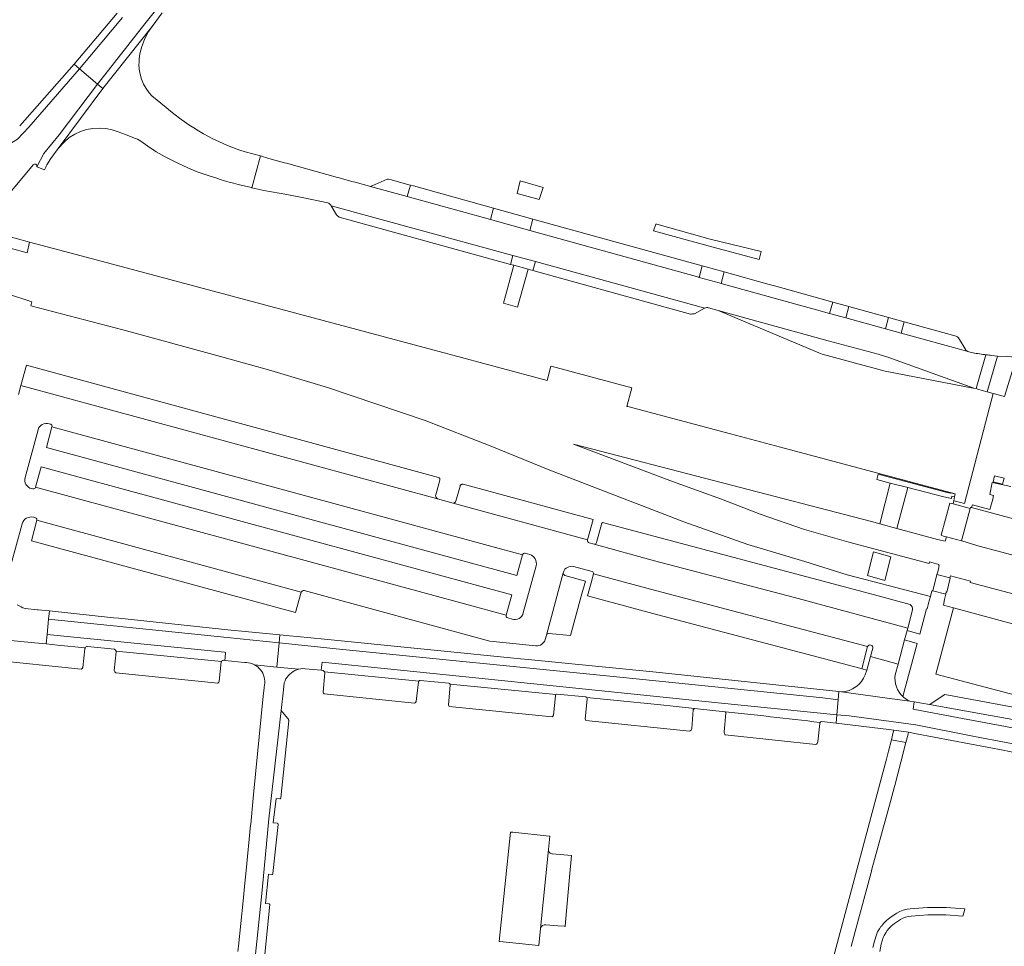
# Model space of a CAD drawing. Header units: metres. Extents: x 166325 to 190320, y 381923 to 404576.
# Tile 984 of 1056: x 182630 to 182841, y 385218 to 385416. Entities that reach past the tile are written whole.
import ezdxf

# ---------------------------------------------------------------- set-up
doc = ezdxf.new("R2010")
doc.units = ezdxf.units.M
for name, color, linetype, lineweight in [('B-WE-VH-VERHARDING_ASFALT-GV', 8, 'Continuous', 18), ('B-WE-VH-VERHARDING_BETONSTRAATSTEEN-GV', 8, 'Continuous', 18), ('B-WE-VH-VERHARDING_GESLOTEN-GV', 8, 'Continuous', 18), ('B-WE-VH-VERHARDING_HALFVERHARDING-GV', 8, 'Continuous', 18), ('B-WE-VH-VERHARDING_STRAATBAKSTEEN-GV', 8, 'Continuous', 18)]:
    doc.layers.add(name, color=color, linetype=linetype, lineweight=lineweight)

msp = doc.modelspace()

# ---------------------------------------------------------------- linework, layer by layer
at = {"layer": 'B-WE-VH-VERHARDING_ASFALT-GV', "flags": 128}
for points in [[(182655.901, 385406.91), (182655.939, 385407.759), (182656.11, 385408.853), (182656.485, 385410.424), (182657.05, 385411.936), (182657.795, 385413.369), (182658.71, 385414.699), (182648.163, 385401.392), (182638.59, 385388.554), (182639.925, 385390.018), (182640.979, 385390.877), (182642.13, 385391.602), (182643.361, 385392.183), (182644.652, 385392.61), (182646.018, 385392.847), (182647.403, 385392.915), (182648.785, 385392.814), (182650.145, 385392.545), (182651.462, 385392.111), (182653, 385391.53), (182654.908, 385390.801), (182655.548, 385390.525), (182656.278, 385390.119), (182657.773, 385389.078), (182659.597, 385387.873), (182661.491, 385386.791), (182664.189, 385385.379), (182666.345, 385384.404), (182668.356, 385383.576), (182671.128, 385382.604), (182672.353, 385382.25)], [(182655.901, 385406.91), (182655.939, 385407.759), (182656.11, 385408.853), (182656.485, 385410.424), (182657.05, 385411.936), (182657.795, 385413.369), (182658.71, 385414.699), (182648.163, 385401.392), (182638.59, 385388.554), (182639.925, 385390.018), (182640.979, 385390.877), (182642.13, 385391.602), (182643.361, 385392.183), (182644.652, 385392.61), (182646.018, 385392.847), (182647.403, 385392.915), (182648.785, 385392.814), (182650.145, 385392.545), (182651.462, 385392.111), (182653, 385391.53), (182654.908, 385390.801), (182655.548, 385390.525), (182656.278, 385390.119), (182657.773, 385389.078), (182659.597, 385387.873), (182661.491, 385386.791), (182664.189, 385385.379), (182666.345, 385384.404), (182668.356, 385383.576), (182671.128, 385382.604), (182672.353, 385382.25)], [(182643.161, 385405.606), (182641.989, 385406.594), (182630.349, 385393.376)], [(182643.161, 385405.606), (182641.989, 385406.594), (182630.349, 385393.376)], [(182661.725, 385397.334), (182658.643, 385399.834), (182658.061, 385400.493), (182657.424, 385401.399), (182656.889, 385402.369), (182656.464, 385403.392), (182656.153, 385404.456), (182655.961, 385405.547), (182655.889, 385406.652), (182655.901, 385406.91)], [(182661.725, 385397.334), (182658.643, 385399.834), (182658.061, 385400.493), (182657.424, 385401.399), (182656.889, 385402.369), (182656.464, 385403.392), (182656.153, 385404.456), (182655.961, 385405.547), (182655.889, 385406.652), (182655.901, 385406.91)], [(182627.173, 385391.039), (182628.009, 385389.383), (182629.911, 385390.552), (182632.339, 385393.112), (182643.161, 385405.606)], [(182627.173, 385391.039), (182628.009, 385389.383), (182629.911, 385390.552), (182632.339, 385393.112), (182643.161, 385405.606)], [(182634.01, 385384.621), (182635.516, 385387.462), (182638.803, 385391.515), (182647.025, 385402.351), (182643.161, 385405.606), (182632.339, 385393.112), (182629.911, 385390.552), (182628.009, 385389.383)], [(182634.01, 385384.621), (182635.516, 385387.462), (182638.803, 385391.515), (182647.025, 385402.351), (182643.161, 385405.606), (182632.339, 385393.112), (182629.911, 385390.552), (182628.009, 385389.383)], [(182648.163, 385401.392), (182647.025, 385402.351), (182638.803, 385391.515), (182635.516, 385387.462), (182634.01, 385384.621), (182635.697, 385383.973)], [(182648.163, 385401.392), (182647.025, 385402.351), (182638.803, 385391.515), (182635.516, 385387.462), (182634.01, 385384.621), (182635.697, 385383.973)], [(182636.165, 385385.076), (182637.005, 385386.392), (182637.601, 385387.229), (182638.59, 385388.554), (182648.163, 385401.392)], [(182636.165, 385385.076), (182637.005, 385386.392), (182637.601, 385387.229), (182638.59, 385388.554), (182648.163, 385401.392)], [(182628.615, 385388.601), (182624.125, 385383.021), (182621.624, 385379.968), (182616.773, 385373.999), (182613.237, 385369.647), (182619.37, 385368.049), (182623.546, 385373.252), (182623.594, 385373.311), (182626.139, 385376.452), (182628.651, 385379.526), (182633.237, 385385.032)], [(182628.615, 385388.601), (182624.125, 385383.021), (182621.624, 385379.968), (182616.773, 385373.999), (182613.237, 385369.647), (182619.37, 385368.049), (182623.546, 385373.252), (182623.594, 385373.311), (182626.139, 385376.452), (182628.651, 385379.526), (182633.237, 385385.032)], [(182680.019, 385380.183), (182680.09, 385380.153), (182681.922, 385386.983), (182678.671, 385387.842)], [(182680.019, 385380.183), (182680.09, 385380.153), (182681.922, 385386.983), (182678.671, 385387.842)], [(182808.391, 385217.622), (182809.253, 385220.861), (182812.689, 385233.509), (182812.883, 385234.223), (182816.818, 385248.708), (182817.675, 385251.862), (182817.751, 385252.141), (182819.041, 385257.093), (182820.139, 385261.308), (182817.03, 385261.875), (182816.432, 385259.465), (182815.984, 385257.779), (182814.562, 385252.436), (182813.723, 385249.281), (182811.014, 385239.101), (182803.265, 385210.259)], [(182814.575, 385216.541), (182814.864, 385218.095), (182815.311, 385219.55), (182815.485, 385220.005), (182815.826, 385220.565), (182816.099, 385221.019), (182816.524, 385221.476), (182817.001, 385221.987), (182817.671, 385222.535), (182818.319, 385223.008), (182818.996, 385223.392), (182819.48, 385223.659), (182820.064, 385223.876), (182820.724, 385224.056), (182821.259, 385224.093), (182824.845, 385224.386), (182828.718, 385224.397), (182832.343, 385224.108), (182832.599, 385225.049), (182832.768, 385225.671), (182828.779, 385225.989), (182824.778, 385225.978), (182821.052, 385225.673), (182820.421, 385225.604), (182819.587, 385225.407), (182818.81, 385225.109), (182818.231, 385224.794), (182817.41, 385224.295), (182816.691, 385223.797), (182815.981, 385223.209), (182815.344, 385222.553), (182814.905, 385222.015), (182814.811, 385221.885), (182814.472, 385221.416), (182814.07, 385220.759), (182813.825, 385220.138), (182813.423, 385218.763), (182813.079, 385217.406)]]:
    msp.add_lwpolyline(points, dxfattribs=at)
at = {"layer": 'B-WE-VH-VERHARDING_ASFALT-GV'}
for points in [[(182678.671, 385387.842, -0.1018834), (182661.725, 385397.334)], [(182633.237, 385385.032, -0.8754316), (182634.01, 385384.621)], [(182633.237, 385385.032, -0.8754316), (182634.01, 385384.621)], [(182635.697, 385383.973, -0.0117343), (182636.165, 385385.076)], [(182635.697, 385383.973, -0.0117343), (182636.165, 385385.076)], [(182672.353, 385382.25, 0.0318262), (182680.019, 385380.183)], [(182672.353, 385382.25, 0.0318262), (182680.019, 385380.183)]]:
    msp.add_lwpolyline(points, format="xyb", dxfattribs=at)
at = {"layer": 'B-WE-VH-VERHARDING_BETONSTRAATSTEEN-GV', "flags": 128}
for points in [[(182705.264, 385380.468), (182705.472, 385380.41), (182706.291, 385380.184), (182713.311, 385378.244), (182714.012, 385380.716), (182713.722, 385380.796), (182709.947, 385381.841), (182709.37, 385382.001)], [(182705.264, 385380.468), (182705.472, 385380.41), (182706.291, 385380.184), (182713.311, 385378.244), (182714.012, 385380.716), (182713.722, 385380.796), (182709.947, 385381.841), (182709.37, 385382.001)], [(182709.016, 385381.982), (182706.501, 385380.866), (182705.646, 385380.487)], [(182709.016, 385381.982), (182706.501, 385380.866), (182705.646, 385380.487)], [(182697.059, 385376.3), (182698.218, 385374.343)], [(182698.749, 385373.86), (182735.441, 385363.74), (182735.966, 385365.645), (182697.059, 385376.3)], [(182697.059, 385376.3), (182698.218, 385374.343)], [(182698.749, 385373.86), (182735.441, 385363.74), (182735.966, 385365.645), (182697.059, 385376.3)], [(182777.099, 385354.381), (182740.786, 385364.325), (182740.259, 385362.412), (182768.597, 385354.596), (182774.049, 385353.092)], [(182777.099, 385354.381), (182740.786, 385364.325), (182740.259, 385362.412), (182768.597, 385354.596), (182774.049, 385353.092)], [(182774.841, 385353.173), (182777.005, 385354.321)], [(182830.917, 385348.357), (182819.769, 385351.443), (182819.098, 385349.01), (182833.166, 385345.126), (182833.349, 385345.075), (182833.588, 385345.021)], [(182833.053, 385345.308), (182831.378, 385348.014)], [(182837.291, 385344.363), (182835.192, 385337.134), (182835.549, 385337.036), (182836.486, 385336.752), (182837.537, 385336.462)], [(182837.537, 385336.462), (182839.789, 385344.091), (182839.738, 385344.097), (182838.473, 385344.235)], [(182723.159, 385312.57), (182719.819, 385313.481), (182630.616, 385337.785), (182630.118, 385335.859)], [(182723.159, 385312.57), (182719.819, 385313.481), (182630.616, 385337.785), (182630.118, 385335.859)], [(182631.507, 385318.09), (182634.271, 385328.277)], [(182631.507, 385318.09), (182634.271, 385328.277)], [(182636.692, 385329.594), (182636.936, 385329.515)], [(182636.692, 385329.594), (182636.936, 385329.515)], [(182637.248, 385328.945), (182670.844, 385319.807), (182738.036, 385301.53)], [(182637.248, 385328.945), (182670.844, 385319.807), (182738.036, 385301.53)], [(182633.139, 385315.654), (182632.902, 385315.701)], [(182633.139, 385315.654), (182632.902, 385315.701)], [(182734.505, 385288.574), (182633.721, 385315.981), (182633.718, 385315.967)], [(182734.505, 385288.574), (182633.721, 385315.981), (182633.718, 385315.967)], [(182751.959, 385304.7), (182751.965, 385304.722), (182723.159, 385312.57)], [(182751.959, 385304.7), (182751.965, 385304.722), (182723.159, 385312.57)], [(182633.292, 385309.589), (182633.75, 385309.47)], [(182633.292, 385309.589), (182633.75, 385309.47)], [(182634.033, 385308.926), (182634.03, 385308.916), (182690.648, 385293.548)], [(182634.033, 385308.926), (182634.03, 385308.916), (182690.648, 385293.548)], [(182624.306, 385305.767), (182623.02, 385300.831), (182628.442, 385299.301), (182630.87, 385308.141)], [(182624.306, 385305.767), (182623.02, 385300.831), (182628.442, 385299.301), (182630.87, 385308.141)], [(182755.154, 385308.424), (182755.02, 385308.304), (182753.9, 385304.172)], [(182821.062, 385290.899), (182813.401, 385292.936), (182755.154, 385308.424)], [(182813.061, 385281.558), (182812.564, 385279.771), (182818.469, 385278.095), (182819.858, 385283.294), (182820.397, 385285.314), (182820.532, 385285.819), (182813.708, 385287.691), (182796.271, 385292.41), (182766.298, 385300.265), (182753.389, 385303.816), (182752.312, 385304.114)], [(182813.061, 385281.558), (182812.564, 385279.771), (182818.469, 385278.095), (182819.858, 385283.294), (182820.397, 385285.314), (182820.532, 385285.819), (182813.708, 385287.691), (182796.271, 385292.41), (182766.298, 385300.265), (182753.389, 385303.816), (182752.312, 385304.114)], [(182753.389, 385303.816), (182766.298, 385300.265), (182796.271, 385292.41), (182813.708, 385287.691), (182820.532, 385285.819)], [(182738.621, 385301.868), (182739.588, 385301.606)], [(182738.621, 385301.868), (182739.588, 385301.606)], [(182740.963, 385299.185), (182738.201, 385289.089)], [(182740.963, 385299.185), (182738.201, 385289.089)], [(182748.982, 385299.005), (182752.925, 385297.957)], [(182748.982, 385299.005), (182752.925, 385297.957)], [(182742.91, 385283.404), (182743.154, 385284.317), (182746.755, 385297.692), (182746.79, 385297.822)], [(182742.91, 385283.404), (182743.154, 385284.317), (182746.755, 385297.692), (182746.79, 385297.822)], [(182746.755, 385297.692), (182743.154, 385284.317)], [(182743.655, 385284.644), (182748.337, 385284.205), (182750.615, 385292.635), (182751.497, 385295.897), (182747.09, 385297.118)], [(182753.257, 385297.427), (182765.454, 385294.157), (182811.937, 385281.855)], [(182753.257, 385297.427), (182765.454, 385294.157), (182811.937, 385281.855)], [(182691.242, 385293.86), (182731.004, 385283.026), (182740.889, 385282.029)], [(182691.242, 385293.86), (182731.004, 385283.026), (182740.889, 385282.029)], [(182636.713, 385289.498), (182634.32, 385289.749), (182634.156, 385289.766), (182631.489, 385290.047)], [(182820.532, 385285.819), (182821.572, 385289.712)], [(182624.192, 385283.994), (182624.799, 385283.847), (182626.978, 385283.322), (182633.539, 385282.67), (182636.049, 385282.421), (182636.241, 385284.468), (182636.549, 385287.751), (182636.713, 385289.498)], [(182735.801, 385287.742), (182734.859, 385287.999)], [(182735.801, 385287.742), (182734.859, 385287.999)], [(182644.378, 385281.594), (182638.445, 385282.183), (182636.049, 385282.421), (182633.539, 385282.67), (182626.978, 385283.322), (182624.799, 385283.847), (182624.192, 385283.994)], [(182674.05, 385278.922), (182674.272, 385278.899), (182674.335, 385279.524), (182674.446, 385280.62), (182674.222, 385280.643), (182636.241, 385284.468), (182636.049, 385282.421)], [(182636.049, 385282.421), (182638.445, 385282.183), (182644.378, 385281.594)], [(182643.885, 385277.39), (182644.314, 385281.377)], [(182644.899, 385281.868), (182650.618, 385281.307)], [(182811.937, 385281.855), (182810.686, 385277.129), (182811.752, 385276.846)], [(182812.564, 385279.771), (182813.061, 385281.558)], [(182650.997, 385280.748), (182650.594, 385276.736)], [(182673.088, 385274.437), (182673.532, 385278.628), (182673.544, 385278.654), (182650.977, 385280.876)], [(182650.977, 385280.876), (182673.544, 385278.654)], [(182811.752, 385276.846), (182812.564, 385279.771)], [(182624.024, 385279.016), (182624.067, 385279.012), (182643.481, 385277.032)], [(182679.118, 385199.469), (182682.245, 385229.672), (182683.729, 385244.982), (182686.314, 385268.145), (182686.837, 385272.611), (182687.013, 385274.119), (182687.17, 385274.536), (182687.369, 385274.935), (182687.608, 385275.311), (182687.884, 385275.661), (182688.194, 385275.981), (182688.536, 385276.267), (182688.905, 385276.517), (182689.297, 385276.728), (182689.709, 385276.897), (182690.129, 385277.021), (182685.394, 385277.488), (182680.658, 385277.954), (182680.988, 385277.757), (182681.337, 385277.496), (182681.658, 385277.201), (182681.945, 385276.874), (182682.198, 385276.519), (182682.413, 385276.14), (182682.587, 385275.741), (182682.719, 385275.326), (182682.807, 385274.9), (182682.851, 385274.466), (182682.85, 385274.031), (182682.803, 385273.598), (182682.712, 385273.172), (182682.698, 385273.031), (182682.52, 385271.215), (182680.453, 385250.162), (182680.373, 385249.366), (182679.818, 385243.802), (182679.802, 385243.646), (182678.826, 385233.876), (182678.557, 385231.179), (182678.176, 385227.422), (182677.192, 385217.729), (182677.064, 385216.527)], [(182802.155, 385265.819), (182805.178, 385265.452), (182805.349, 385267.268), (182779.228, 385269.924), (182728.7, 385275.107), (182695.108, 385278.521), (182694.914, 385276.78)], [(182650.904, 385276.274), (182672.8, 385274.041)], [(182694.914, 385276.78), (182695.339, 385276.736)], [(182695.683, 385276.229), (182695.329, 385272.109)], [(182715.841, 385274.491), (182695.616, 385276.482)], [(182695.616, 385276.482), (182715.841, 385274.491)], [(182715.263, 385270.084), (182715.746, 385274.283)], [(182716.132, 385274.601), (182722.255, 385274.033)], [(182722.547, 385273.573), (182722.192, 385269.362)], [(182745.195, 385271.601), (182722.526, 385273.833)], [(182722.526, 385273.833), (182745.195, 385271.601)], [(182695.585, 385271.716), (182714.922, 385269.765)], [(182744.64, 385267.154), (182745.074, 385271.308)], [(182745.384, 385271.686), (182751.614, 385271.074)], [(182774.857, 385268.609), (182767.66, 385269.39), (182751.78, 385270.953)], [(182751.78, 385270.953), (182767.66, 385269.39), (182774.857, 385268.609), (182781.47, 385267.891)], [(182722.345, 385269.016), (182744.363, 385266.794)], [(182751.907, 385270.601), (182751.462, 385266.359)], [(182682.877, 385216.009), (182683.915, 385226.592), (182683.911, 385226.612), (182683.904, 385226.631), (182683.896, 385226.65), (182683.886, 385226.668), (182683.873, 385226.685), (182683.86, 385226.7), (182683.844, 385226.714), (182683.828, 385226.726), (182683.81, 385226.737), (182683.792, 385226.745), (182683.772, 385226.752), (182683.752, 385226.757), (182683.732, 385226.759), (182683.711, 385226.76), (182682.983, 385226.814), (182683.618, 385233.112), (182684.338, 385233.058), (182684.358, 385233.054), (182684.378, 385233.051), (182684.398, 385233.05), (182684.418, 385233.052), (182684.437, 385233.055), (182684.457, 385233.06), (182684.475, 385233.067), (182684.493, 385233.076), (182684.51, 385233.087), (182684.526, 385233.099), (182684.54, 385233.113), (182684.553, 385233.128), (182684.565, 385233.144), (182684.575, 385233.162), (182684.583, 385233.18), (182684.589, 385233.199), (182684.593, 385233.218), (182684.595, 385233.238), (182685.69, 385243.768), (182685.691, 385243.792), (182685.69, 385243.816), (182685.687, 385243.841), (182685.681, 385243.864), (182685.672, 385243.887), (182685.661, 385243.909), (182685.648, 385243.93), (182685.633, 385243.949), (182685.616, 385243.967), (182685.597, 385243.982), (182685.577, 385243.996), (182685.555, 385244.007), (182685.532, 385244.017), (182684.665, 385244.103), (182685.244, 385249.304), (182686.053, 385249.248), (182686.079, 385249.251), (182686.105, 385249.257), (182686.13, 385249.266), (182686.153, 385249.277), (182686.176, 385249.291), (182686.197, 385249.306), (182686.216, 385249.324), (182686.234, 385249.344), (182686.249, 385249.365), (182686.262, 385249.388), (182686.273, 385249.412), (182686.281, 385249.437), (182686.286, 385249.462), (182686.289, 385249.488), (182687.974, 385265.932), (182687.978, 385265.996), (182687.976, 385266.06), (182687.967, 385266.123), (182687.952, 385266.185), (182687.93, 385266.246), (182687.902, 385266.303), (182687.869, 385266.358), (182687.83, 385266.408), (182687.786, 385266.455), (182687.737, 385266.496), (182687.684, 385266.533), (182686.314, 385268.145), (182683.729, 385244.982), (182682.245, 385229.672), (182679.118, 385199.469)], [(182774.28, 385264.301), (182774.618, 385268.303)], [(182781.575, 385267.589), (182781.225, 385263.575)], [(182791.156, 385266.84), (182789.685, 385267), (182781.47, 385267.891)], [(182781.47, 385267.891), (182789.685, 385267), (182791.156, 385266.84)], [(182751.629, 385266.049), (182773.786, 385263.735)], [(182801.303, 385261.437), (182801.723, 385265.423)], [(182781.473, 385262.932), (182800.855, 385260.907)], [(182743.611, 385238.389), (182741.882, 385221.472)], [(182743.041, 385222.285), (182745.586, 385222.068), (182746.944, 385221.952), (182747.197, 385221.93), (182747.273, 385222.822), (182748.1, 385232.496), (182748.496, 385237.13)], [(182748.496, 385237.13), (182744.461, 385237.475)]]:
    msp.add_lwpolyline(points, dxfattribs=at)
at = {"layer": 'B-WE-VH-VERHARDING_BETONSTRAATSTEEN-GV'}
for points in [[(182705.646, 385380.487, -0.1491069), (182705.264, 385380.468)], [(182705.646, 385380.487, -0.1491069), (182705.264, 385380.468)], [(182709.37, 385382.001, 0.0988884), (182709.016, 385381.982)], [(182698.218, 385374.343, 0.1279231), (182698.749, 385373.86)], [(182698.218, 385374.343, 0.1279231), (182698.749, 385373.86)], [(182774.049, 385353.092, 0.0364928), (182774.841, 385353.173)], [(182774.049, 385353.092, 0.0364928), (182774.841, 385353.173)], [(182777.005, 385354.321, -0.0247675), (182777.099, 385354.381)], [(182831.378, 385348.014, 0.1395831), (182830.917, 385348.357)], [(182833.588, 385345.021, -0.1142341), (182833.053, 385345.308)], [(182838.473, 385344.235, -0.0066897), (182837.291, 385344.363)], [(182634.271, 385328.277, -0.4370016), (182636.692, 385329.594)], [(182634.271, 385328.277, -0.4370016), (182636.692, 385329.594)], [(182636.936, 385329.515, -0.0562128), (182637.005, 385329.491)], [(182636.936, 385329.515, -0.0562128), (182637.005, 385329.491)], [(182637.005, 385329.491, -0.3865104), (182637.248, 385328.945)], [(182637.005, 385329.491, -0.3865104), (182637.248, 385328.945)], [(182632.902, 385315.701, -0.4235682), (182631.507, 385318.09)], [(182632.902, 385315.701, -0.4235682), (182631.507, 385318.09)], [(182633.232, 385315.633, -0.0534654), (182633.139, 385315.654)], [(182633.232, 385315.633, -0.0534654), (182633.139, 385315.654)], [(182633.718, 385315.967, -0.370655), (182633.232, 385315.633)], [(182633.718, 385315.967, -0.370655), (182633.232, 385315.633)], [(182630.87, 385308.141, -0.4057355), (182633.292, 385309.589)], [(182630.87, 385308.141, -0.4057355), (182633.292, 385309.589)], [(182633.75, 385309.47, -0.3763529), (182634.033, 385308.926)], [(182633.75, 385309.47, -0.3763529), (182634.033, 385308.926)], [(182752.312, 385304.114, -0.4133974), (182751.959, 385304.7)], [(182752.312, 385304.114, -0.4133974), (182751.959, 385304.7)], [(182753.9, 385304.172, -0.4132214), (182753.389, 385303.816)], [(182738.036, 385301.53, -0.3308182), (182738.621, 385301.868)], [(182738.036, 385301.53, -0.3308182), (182738.621, 385301.868)], [(182739.588, 385301.606, -0.3825524), (182740.963, 385299.185)], [(182739.588, 385301.606, -0.3825524), (182740.963, 385299.185)], [(182746.79, 385297.822, -0.3873371), (182748.982, 385299.005)], [(182746.79, 385297.822, -0.3873371), (182748.982, 385299.005)], [(182747.09, 385297.118, -0.3678201), (182746.755, 385297.692)], [(182752.925, 385297.957, -0.4003438), (182753.257, 385297.427)], [(182752.925, 385297.957, -0.4003438), (182753.257, 385297.427)], [(182690.648, 385293.548, -0.3479199), (182691.242, 385293.86)], [(182690.648, 385293.548, -0.3479199), (182691.242, 385293.86)], [(182631.489, 385290.047, -0.0849233), (182629.84, 385290.835)], [(182821.572, 385289.712, 0.2285793), (182821.062, 385290.899)], [(182734.859, 385287.999, -0.3904152), (182734.505, 385288.574)], [(182734.859, 385287.999, -0.3904152), (182734.505, 385288.574)], [(182738.201, 385289.089, -0.4388515), (182735.801, 385287.742)], [(182738.201, 385289.089, -0.4388515), (182735.801, 385287.742)], [(182740.889, 385282.029, 0.3538854), (182742.91, 385283.404)], [(182740.889, 385282.029, 0.3538854), (182742.91, 385283.404)], [(182743.154, 385284.317, -0.3500129), (182743.655, 385284.644)], [(182644.314, 385281.377, -0.0709139), (182644.347, 385281.528)], [(182644.347, 385281.528, -0.0489024), (182644.378, 385281.594)], [(182644.378, 385281.594, -0.3031886), (182644.899, 385281.868)], [(182650.618, 385281.307, -0.2202694), (182650.977, 385280.876)], [(182811.937, 385281.855, -0.885825), (182813.061, 385281.558)], [(182813.061, 385281.558, 0.885825), (182811.937, 385281.855)], [(182811.937, 385281.855, -0.885825), (182813.061, 385281.558)], [(182650.977, 385280.876, -0.0457602), (182650.997, 385280.748)], [(182643.481, 385277.032, 0.2108269), (182643.885, 385277.39)], [(182673.544, 385278.654, -0.3221741), (182674.05, 385278.922)], [(182650.594, 385276.736, 0.2332981), (182650.904, 385276.274)], [(182695.339, 385276.736, -0.1672265), (182695.616, 385276.482)], [(182695.616, 385276.482, -0.1139602), (182695.683, 385276.229)], [(182672.8, 385274.041, 0.1633643), (182673.088, 385274.437)], [(182715.746, 385274.283, -0.1646718), (182715.841, 385274.491)], [(182715.841, 385274.491, -0.2306176), (182716.132, 385274.601)], [(182722.255, 385274.033, -0.2440565), (182722.526, 385273.833)], [(182722.526, 385273.833, -0.1867163), (182722.547, 385273.573)], [(182695.329, 385272.109, 0.3630229), (182695.585, 385271.716)], [(182745.074, 385271.308, -0.2336991), (182745.195, 385271.601)], [(182745.195, 385271.601, -0.1494087), (182745.384, 385271.686)], [(182751.614, 385271.074, -0.1070261), (182751.78, 385270.953)], [(182751.78, 385270.953, -0.1952121), (182751.907, 385270.601)], [(182714.922, 385269.765, 0.1696107), (182715.263, 385270.084)], [(182722.192, 385269.362, 0.2294652), (182722.345, 385269.016)], [(182774.618, 385268.303, -0.2103184), (182774.857, 385268.609)], [(182744.363, 385266.794, 0.2643112), (182744.64, 385267.154)], [(182781.47, 385267.891, -0.1514319), (182781.575, 385267.589)], [(182801.762, 385265.615, 0.003049), (182791.156, 385266.84)], [(182791.156, 385266.84, -0.003049), (182801.762, 385265.615)], [(182751.462, 385266.359, 0.2037278), (182751.629, 385266.049)], [(182801.723, 385265.423, -0.1291166), (182801.762, 385265.615)], [(182801.762, 385265.615, -0.3243669), (182802.155, 385265.819)], [(182773.786, 385263.735, 0.3208127), (182774.28, 385264.301)], [(182781.225, 385263.575, 0.2332752), (182781.473, 385262.932)], [(182800.855, 385260.907, 0.2313457), (182801.303, 385261.437)], [(182744.461, 385237.475, -0.4444136), (182743.611, 385238.389)], [(182741.882, 385221.472, -0.3837755), (182743.041, 385222.285)]]:
    msp.add_lwpolyline(points, format="xyb", dxfattribs=at)
at = {"layer": 'B-WE-VH-VERHARDING_BETONSTRAATSTEEN-GV', "flags": 128}
for points in [[(182714.704, 385380.525), (182714.012, 385380.716), (182713.311, 385378.244), (182731.15, 385373.313), (182731.833, 385375.783)], [(182714.704, 385380.525), (182714.012, 385380.716), (182713.311, 385378.244), (182731.15, 385373.313), (182731.833, 385375.783)], [(182741.605, 385377.604), (182742.431, 385380.226), (182737.535, 385381.601), (182736.861, 385378.896)], [(182741.605, 385377.604), (182742.431, 385380.226), (182737.535, 385381.601), (182736.861, 385378.896)], [(182739.594, 385370.979), (182740.276, 385373.446), (182731.833, 385375.783), (182731.15, 385373.313)], [(182739.594, 385370.979), (182740.276, 385373.446), (182731.833, 385375.783), (182731.15, 385373.313)], [(182776.546, 385363.407), (182740.276, 385373.446), (182739.594, 385370.979), (182775.822, 385360.966), (182775.879, 385360.95)], [(182776.546, 385363.407), (182740.276, 385373.446), (182739.594, 385370.979), (182775.822, 385360.966), (182775.879, 385360.95)], [(182766.577, 385372.383), (182766.1, 385370.931), (182777.822, 385367.738), (182788.692, 385364.777), (182789.143, 385366.495), (182778.234, 385369.117), (182766.802, 385372.326)], [(182766.577, 385372.383), (182766.1, 385370.931), (182777.822, 385367.738), (182788.692, 385364.777), (182789.143, 385366.495), (182778.234, 385369.117), (182766.802, 385372.326)], [(182740.259, 385362.412), (182740.786, 385364.325), (182735.966, 385365.645), (182735.441, 385363.74), (182736.204, 385363.53), (182739.241, 385362.693)], [(182740.259, 385362.412), (182740.786, 385364.325), (182735.966, 385365.645), (182735.441, 385363.74), (182736.204, 385363.53), (182739.241, 385362.693)], [(182739.241, 385362.693), (182736.204, 385363.53), (182733.947, 385355.399), (182736.987, 385354.576)], [(182739.241, 385362.693), (182736.204, 385363.53), (182733.947, 385355.399), (182736.987, 385354.576)], [(182776.546, 385363.407), (182775.879, 385360.95), (182780.179, 385359.762), (182780.593, 385359.648), (182781.259, 385362.102), (182777.068, 385363.263)], [(182776.546, 385363.407), (182775.879, 385360.95), (182780.179, 385359.762), (182780.593, 385359.648), (182781.259, 385362.102), (182777.068, 385363.263)], [(182790.851, 385359.448), (182781.259, 385362.102), (182780.593, 385359.648), (182798.637, 385354.66), (182801.014, 385354.004), (182803.809, 385353.232), (182804.483, 385355.674), (182801.691, 385356.447), (182792.279, 385359.052)], [(182790.851, 385359.448), (182781.259, 385362.102), (182780.593, 385359.648), (182798.637, 385354.66), (182801.014, 385354.004), (182803.809, 385353.232), (182804.483, 385355.674), (182801.691, 385356.447), (182792.279, 385359.052)], [(182807.249, 385352.282), (182807.923, 385354.722), (182804.483, 385355.674), (182803.809, 385353.232)], [(182802.204, 385344.533), (182815.695, 385340.84), (182834.569, 385337.254), (182834.695, 385337.23), (182816.3, 385343.838), (182814.172, 385344.513), (182803.503, 385347.323), (182779.952, 385353.874), (182801.479, 385344.755)], [(182802.204, 385344.533), (182815.695, 385340.84), (182834.569, 385337.254), (182834.695, 385337.23), (182816.3, 385343.838), (182814.172, 385344.513), (182803.503, 385347.323), (182779.952, 385353.874), (182801.479, 385344.755)], [(182807.249, 385352.282), (182815.759, 385349.932), (182816.431, 385352.367), (182807.923, 385354.722)], [(182819.098, 385349.01), (182819.769, 385351.443), (182816.431, 385352.367), (182815.759, 385349.932)], [(182720.071, 385318.112), (182631.798, 385342.134), (182630.616, 385337.785), (182719.819, 385313.481), (182719.656, 385313.629), (182719.537, 385313.8), (182719.458, 385313.993), (182719.425, 385314.198), (182719.438, 385314.406), (182720.325, 385317.528), (182720.347, 385317.63), (182720.346, 385317.735), (182720.321, 385317.836), (182720.274, 385317.93), (182720.207, 385318.01)], [(182720.071, 385318.112), (182631.798, 385342.134), (182630.616, 385337.785), (182719.819, 385313.481), (182719.656, 385313.629), (182719.537, 385313.8), (182719.458, 385313.993), (182719.425, 385314.198), (182719.438, 385314.406), (182720.325, 385317.528), (182720.347, 385317.63), (182720.346, 385317.735), (182720.321, 385317.836), (182720.274, 385317.93), (182720.207, 385318.01)], [(182636.058, 385324.523), (182736.841, 385297.12), (182738.036, 385301.53), (182670.844, 385319.807), (182637.248, 385328.945)], [(182636.058, 385324.523), (182736.841, 385297.12), (182738.036, 385301.53), (182670.844, 385319.807), (182637.248, 385328.945)], [(182634.929, 385320.376), (182633.721, 385315.981), (182734.505, 385288.574), (182735.719, 385292.974)], [(182725.361, 385316.673), (182725.133, 385316.657), (182725.006, 385316.619), (182724.889, 385316.555), (182724.788, 385316.467), (182724.709, 385316.36), (182724.655, 385316.238), (182723.757, 385312.982), (182723.679, 385312.841), (182723.57, 385312.723), (182723.435, 385312.635), (182723.283, 385312.582), (182723.159, 385312.57), (182751.965, 385304.722), (182753.16, 385309.108)], [(182689.451, 385289.134), (182690.648, 385293.548), (182634.03, 385308.916), (182632.867, 385304.517)], [(182752.736, 385295.526), (182751.977, 385292.756), (182765.977, 385288.974), (182775.976, 385286.325), (182810.273, 385277.238), (182810.686, 385277.129), (182811.937, 385281.855), (182765.454, 385294.157), (182753.257, 385297.427)], [(182636.549, 385287.751), (182636.241, 385284.468), (182674.222, 385280.643), (182674.446, 385280.62), (182674.335, 385279.524), (182674.272, 385278.899), (182678.515, 385278.464), (182678.95, 385278.456), (182679.383, 385278.402), (182679.807, 385278.304), (182680.219, 385278.163), (182680.614, 385277.98), (182680.658, 385277.954), (182685.394, 385277.488), (182685.903, 385282.665), (182674.77, 385283.812)], [(182636.549, 385287.751), (182674.77, 385283.812), (182685.903, 385282.665), (182686.072, 385284.383), (182674.939, 385285.479), (182651.564, 385287.936), (182650.443, 385288.054), (182636.713, 385289.498)], [(182737.601, 385279.27), (182695.654, 385283.44), (182689.801, 385284.016), (182688.139, 385284.18), (182686.072, 385284.383), (182685.903, 385282.665), (182695.459, 385281.68), (182697.385, 385281.482), (182758.844, 385275.28), (182802.362, 385270.901), (182805.652, 385270.485), (182805.815, 385272.218), (182766.675, 385276.379), (182739.227, 385279.108)], [(182690.129, 385277.021), (182690.136, 385277.024), (182690.574, 385277.106), (182691.018, 385277.143), (182691.464, 385277.134), (182694.914, 385276.78), (182695.108, 385278.521), (182728.7, 385275.107), (182779.228, 385269.924), (182805.349, 385267.268), (182805.652, 385270.485), (182802.362, 385270.901), (182758.844, 385275.28), (182697.385, 385281.482), (182695.459, 385281.68), (182685.903, 385282.665), (182685.394, 385277.488)], [(182820.139, 385261.308), (182820.609, 385263.112), (182820.718, 385263.53), (182817.547, 385263.953), (182817.449, 385263.561), (182817.03, 385261.875)], [(182735.453, 385242.144), (182733.051, 385218.708), (182733.155, 385218.697), (182741.465, 385217.856), (182741.538, 385217.849), (182741.882, 385221.472), (182743.611, 385238.389), (182743.613, 385238.41), (182743.908, 385241.271), (182743.735, 385241.289), (182735.981, 385242.089)]]:
    msp.add_lwpolyline(points, close=True, dxfattribs=at)
at = {"layer": 'B-WE-VH-VERHARDING_GESLOTEN-GV', "flags": 128}
for points in [[(182652.353, 385416.6), (182643.161, 385405.606), (182647.025, 385402.351), (182657.177, 385415.272), (182659.709, 385418.487)], [(182652.353, 385416.6), (182643.161, 385405.606), (182647.025, 385402.351), (182657.177, 385415.272), (182659.709, 385418.487)], [(182659.709, 385418.487), (182657.177, 385415.272), (182647.025, 385402.351), (182648.163, 385401.392), (182658.71, 385414.699), (182660.873, 385417.593)], [(182659.709, 385418.487), (182657.177, 385415.272), (182647.025, 385402.351), (182648.163, 385401.392), (182658.71, 385414.699), (182660.873, 385417.593)], [(182651.256, 385417.527), (182641.989, 385406.594), (182643.161, 385405.606), (182652.353, 385416.6)], [(182651.256, 385417.527), (182641.989, 385406.594), (182643.161, 385405.606), (182652.353, 385416.6)]]:
    msp.add_lwpolyline(points, dxfattribs=at)
for points in [[(182820.531, 385315.93), (182816.781, 385316.886), (182814.579, 385308.148), (182818.204, 385307.17)], [(182830.239, 385312.446), (182829.526, 385312.614), (182827.68, 385305.71), (182828.363, 385305.471), (182828.839, 385305.347), (182832.034, 385304.515), (182833.908, 385311.417)], [(182815.667, 385296.052), (182816.917, 385301.117), (182813.21, 385302.131), (182811.913, 385297.096)], [(182825.94, 385293.775), (182828.664, 385293.064), (182828.791, 385293.564), (182828.902, 385293.537), (182829.604, 385296.551), (182829.555, 385296.564), (182826.798, 385297.314)]]:
    msp.add_lwpolyline(points, close=True, dxfattribs=at)
at = {"layer": 'B-WE-VH-VERHARDING_HALFVERHARDING-GV', "flags": 128}
for points in [[(182622.484, 385359.103), (182632.949, 385355.684), (182632.726, 385354.847), (182652.427, 385349.734), (182674.107, 385343.788), (182684.136, 385340.978), (182696.238, 385337.385), (182717.183, 385330.264), (182731.087, 385324.842), (182743.855, 385319.69), (182772.612, 385308.558), (182786.285, 385303.741), (182798.514, 385300.115), (182807.598, 385297.253), (182823.482, 385293.103), (182825.405, 385292.6), (182825.692, 385293.798), (182825.94, 385293.775), (182826.798, 385297.314), (182826.884, 385297.666), (182827.166, 385298.752), (182827.216, 385298.943), (182827.267, 385299.221), (182827.167, 385299.25), (182827.221, 385299.454), (182825.187, 385300.011), (182825.106, 385299.677), (182807.923, 385304.227), (182798.413, 385306.974), (182788.915, 385310.204), (182780.685, 385313.426), (182770.18, 385317.233), (182748.947, 385325.232), (182812.749, 385308.641), (182814.579, 385308.148), (182816.781, 385316.886), (182813.89, 385317.624), (182814.198, 385318.777), (182828.993, 385314.9), (182829.645, 385314.735), (182829.665, 385314.81), (182829.778, 385314.78), (182830.683, 385314.538), (182830.696, 385314.603), (182793.303, 385324.557), (182782.575, 385327.413), (182760.568, 385333.272), (182760.407, 385333.314), (182761.463, 385337.28), (182744.14, 385341.9), (182744.126, 385341.903), (182743.392, 385339.159), (182743.359, 385339.037), (182743.312, 385338.859), (182722.075, 385344.54), (182649.157, 385364.047), (182637.621, 385367.133), (182632.464, 385368.513), (182631.916, 385366.209), (182628.276, 385367.194)], [(182622.484, 385359.103), (182632.949, 385355.684), (182632.726, 385354.847), (182652.427, 385349.734), (182674.107, 385343.788), (182684.136, 385340.978), (182696.238, 385337.385), (182717.183, 385330.264), (182731.087, 385324.842), (182743.855, 385319.69), (182772.612, 385308.558), (182786.285, 385303.741), (182798.514, 385300.115), (182807.598, 385297.253), (182823.482, 385293.103), (182825.405, 385292.6), (182825.692, 385293.798), (182825.94, 385293.775), (182826.798, 385297.314), (182826.884, 385297.666), (182827.166, 385298.752), (182827.216, 385298.943), (182827.267, 385299.221), (182827.167, 385299.25), (182827.221, 385299.454), (182825.187, 385300.011), (182825.106, 385299.677), (182807.923, 385304.227), (182798.413, 385306.974), (182788.915, 385310.204), (182780.685, 385313.426), (182770.18, 385317.233), (182748.947, 385325.232), (182812.749, 385308.641), (182814.579, 385308.148), (182816.781, 385316.886), (182813.89, 385317.624), (182814.198, 385318.777), (182828.993, 385314.9), (182829.645, 385314.735), (182829.665, 385314.81), (182829.778, 385314.78), (182830.683, 385314.538), (182830.696, 385314.603), (182793.303, 385324.557), (182782.575, 385327.413), (182760.568, 385333.272), (182760.407, 385333.314), (182761.463, 385337.28), (182744.14, 385341.9), (182744.126, 385341.903), (182743.392, 385339.159), (182743.359, 385339.037), (182743.312, 385338.859), (182722.075, 385344.54), (182649.157, 385364.047), (182637.621, 385367.133), (182632.464, 385368.513), (182631.916, 385366.209), (182628.276, 385367.194)], [(183137.064, 385230.956), (182848.738, 385307.758), (182834.189, 385311.626), (182833.965, 385311.676), (182833.908, 385311.417), (182832.034, 385304.515), (182832.342, 385304.435), (182835.854, 385303.397), (183136.178, 385223.661)]]:
    msp.add_lwpolyline(points, dxfattribs=at)
for points in [[(182629.365, 385369.342), (182628.811, 385369.49), (182628.287, 385369.63), (182628.283, 385369.625), (182626.755, 385367.627), (182627.114, 385367.496), (182628.276, 385367.194), (182631.916, 385366.209), (182632.464, 385368.513)], [(182629.365, 385369.342), (182628.811, 385369.49), (182628.287, 385369.63), (182628.283, 385369.625), (182626.755, 385367.627), (182627.114, 385367.496), (182628.276, 385367.194), (182631.916, 385366.209), (182632.464, 385368.513)], [(182814.198, 385318.777), (182813.89, 385317.624), (182816.781, 385316.886), (182820.531, 385315.93), (182828.262, 385313.959), (182829.88, 385313.555), (182830.004, 385314.076), (182830.565, 385313.934), (182830.683, 385314.538), (182829.778, 385314.78), (182829.665, 385314.81), (182829.645, 385314.735), (182828.993, 385314.9)], [(182818.204, 385307.17), (182826.877, 385304.832), (182828.571, 385304.426), (182828.839, 385305.347), (182828.363, 385305.471), (182827.68, 385305.71), (182829.526, 385312.614), (182830.239, 385312.446), (182830.402, 385313.104), (182830.565, 385313.934), (182830.004, 385314.076), (182829.88, 385313.555), (182828.262, 385313.959), (182820.531, 385315.93)], [(182811.913, 385297.096), (182813.21, 385302.131), (182816.917, 385301.117), (182815.667, 385296.052)], [(182811.913, 385297.096), (182813.21, 385302.131), (182816.917, 385301.117), (182815.667, 385296.052)], [(182833.917, 385295.584), (182833.983, 385295.857), (182829.668, 385297.007), (182829.555, 385296.564), (182829.604, 385296.551), (182828.902, 385293.537), (182828.791, 385293.564), (182828.664, 385293.064), (182828.433, 385291.987), (182828.162, 385290.762), (182830.361, 385290.164), (182852.972, 385284.016), (182868.387, 385279.934), (183027.601, 385237.779), (183071.8, 385226.039), (183085.802, 385222.322), (183085.949, 385222.781), (183086.726, 385224.583), (183087.045, 385225.78), (183087.281, 385227.502), (183087.045, 385228.484), (183080.212, 385230.362)]]:
    msp.add_lwpolyline(points, close=True, dxfattribs=at)
at = {"layer": 'B-WE-VH-VERHARDING_STRAATBAKSTEEN-GV', "flags": 128}
for points in [[(182834.525, 385344.808), (182833.588, 385345.021), (182833.349, 385345.075), (182833.166, 385345.126), (182819.098, 385349.01), (182815.759, 385349.932), (182807.249, 385352.282), (182803.809, 385353.232), (182801.014, 385354.004), (182798.637, 385354.66), (182780.593, 385359.648), (182780.179, 385359.762), (182775.879, 385360.95), (182775.822, 385360.966), (182739.594, 385370.979), (182731.15, 385373.313), (182713.311, 385378.244), (182706.291, 385380.184), (182705.472, 385380.41), (182705.264, 385380.468), (182702.166, 385381.324), (182701.504, 385381.507), (182698.74, 385382.271), (182698.383, 385382.37), (182687.476, 385385.384), (182687.035, 385385.506), (182683.724, 385386.422), (182681.922, 385386.983), (182680.09, 385380.153)], [(182834.525, 385344.808), (182833.588, 385345.021), (182833.349, 385345.075), (182833.166, 385345.126), (182819.098, 385349.01), (182815.759, 385349.932), (182807.249, 385352.282), (182803.809, 385353.232), (182801.014, 385354.004), (182798.637, 385354.66), (182780.593, 385359.648), (182780.179, 385359.762), (182775.879, 385360.95), (182775.822, 385360.966), (182739.594, 385370.979), (182731.15, 385373.313), (182713.311, 385378.244), (182706.291, 385380.184), (182705.472, 385380.41), (182705.264, 385380.468), (182702.166, 385381.324), (182701.504, 385381.507), (182698.74, 385382.271), (182698.383, 385382.37), (182687.476, 385385.384), (182687.035, 385385.506), (182683.724, 385386.422), (182681.922, 385386.983), (182680.09, 385380.153)], [(182680.09, 385380.153), (182682.664, 385379.565), (182687.527, 385378.694), (182690.867, 385378.048), (182696.334, 385376.89)], [(182680.09, 385380.153), (182682.664, 385379.565), (182687.527, 385378.694), (182690.867, 385378.048), (182696.334, 385376.89)], [(182696.982, 385376.431), (182697.059, 385376.3), (182735.966, 385365.645), (182740.786, 385364.325), (182777.099, 385354.381)], [(182696.982, 385376.431), (182697.059, 385376.3), (182735.966, 385365.645), (182740.786, 385364.325), (182777.099, 385354.381)], [(182777.897, 385354.397), (182779.952, 385353.874), (182803.503, 385347.323), (182814.172, 385344.513), (182816.3, 385343.838), (182834.695, 385337.23)], [(182777.897, 385354.397), (182779.952, 385353.874), (182803.503, 385347.323), (182814.172, 385344.513), (182816.3, 385343.838), (182834.695, 385337.23)], [(182834.695, 385337.23), (182835.192, 385337.134), (182837.291, 385344.363)], [(182834.695, 385337.23), (182835.192, 385337.134), (182837.291, 385344.363)], [(182841.283, 385335.431), (182838.826, 385336.107), (182837.608, 385331.441), (182832.665, 385312.512), (182830.402, 385313.104), (182830.239, 385312.446), (182833.908, 385311.417), (182833.965, 385311.676), (182834.189, 385311.626), (182834.306, 385312.082), (182834.39, 385312.219), (182838.109, 385311.203), (182838.735, 385313.435), (182838.935, 385314.256), (182838.094, 385314.461), (182838.619, 385317.038), (182842.627, 385316.133)], [(182864.591, 385265.229), (182864.753, 385265.856), (182826.583, 385275.928), (182830.361, 385290.164), (182828.162, 385290.762), (182828.433, 385291.987), (182828.664, 385293.064), (182825.94, 385293.775), (182825.692, 385293.798), (182825.405, 385292.6), (182824.986, 385291.147), (182824.901, 385290.808), (182824.825, 385290.509), (182824.68, 385289.934), (182824.543, 385289.971), (182823.152, 385284.557), (182820.397, 385285.314), (182819.858, 385283.294), (182822.554, 385282.553), (182819.523, 385271.143)], [(182817.855, 385275.798), (182818.469, 385278.095), (182812.564, 385279.771), (182811.752, 385276.846)], [(182811.752, 385276.846), (182811.44, 385275.828)], [(182806.33, 385272.163), (182816.165, 385270.843), (182821.001, 385270.194)], [(182820.736, 385270.316), (182821.001, 385270.194), (182821.95, 385270.054), (182825.185, 385269.469), (182825.319, 385269.555), (182828.469, 385271.583), (182852.779, 385267.12), (182854.776, 385264.235), (182854.869, 385264.1), (182857.551, 385263.615)], [(182821.001, 385270.194), (182820.736, 385270.316)]]:
    msp.add_lwpolyline(points, dxfattribs=at)
at = {"layer": 'B-WE-VH-VERHARDING_STRAATBAKSTEEN-GV'}
for points in [[(182696.334, 385376.89, -0.1904519), (182696.982, 385376.431)], [(182696.334, 385376.89, -0.1904519), (182696.982, 385376.431)], [(182777.099, 385354.381, -0.2455209), (182777.897, 385354.397)], [(182777.099, 385354.381, -0.2455209), (182777.897, 385354.397)], [(182837.291, 385344.363, -0.0177217), (182834.525, 385344.808)], [(182837.291, 385344.363, -0.0177217), (182834.525, 385344.808)], [(182811.44, 385275.828, -0.2902487), (182806.33, 385272.163)], [(182819.523, 385271.143, -0.2491785), (182817.855, 385275.798)], [(182820.736, 385270.316, -0.0697092), (182819.523, 385271.143)], [(182819.523, 385271.143, 0.0697092), (182820.736, 385270.316)]]:
    msp.add_lwpolyline(points, format="xyb", dxfattribs=at)
at = {"layer": 'B-WE-VH-VERHARDING_STRAATBAKSTEEN-GV', "flags": 128}
for points in [[(182839.789, 385344.091), (182837.537, 385336.462), (182838.826, 385336.107), (182841.283, 385335.431), (182843.385, 385342.445), (182843.787, 385343.788), (182843.802, 385343.838), (182843.805, 385343.848), (182841.722, 385343.973)], [(182841.158, 385317.918), (182840.833, 385316.646), (182838.822, 385317.158), (182839.146, 385318.431)], [(182821.001, 385270.194), (182816.165, 385270.843), (182806.33, 385272.163), (182805.815, 385272.218), (182805.652, 385270.485), (182805.349, 385267.268), (182808, 385266.998), (182822.245, 385265.129), (182834.823, 385262.633), (182841.643, 385261.355), (182847.995, 385260.142), (182855.38, 385258.726), (182856.617, 385258.497), (182857.215, 385261.777), (182842.22, 385264.603), (182841.457, 385264.757), (182831.109, 385266.679), (182822.054, 385268.413), (182821.713, 385268.456), (182821.95, 385270.054)], [(182825.185, 385269.469), (182854.869, 385264.1), (182854.776, 385264.235), (182852.779, 385267.12), (182828.469, 385271.583), (182825.319, 385269.555)], [(182825.185, 385269.469), (182821.95, 385270.054), (182821.713, 385268.456), (182822.054, 385268.413), (182831.109, 385266.679), (182841.457, 385264.757), (182842.22, 385264.603), (182857.215, 385261.777), (182857.551, 385263.615), (182854.869, 385264.1)], [(182805.349, 385267.268), (182805.178, 385265.452), (182816.483, 385264.082), (182817.547, 385263.953), (182820.718, 385263.53), (182822.435, 385263.201), (182841.327, 385259.577), (182841.952, 385259.457), (182856.291, 385256.707), (182856.617, 385258.497), (182855.38, 385258.726), (182847.995, 385260.142), (182841.643, 385261.355), (182834.823, 385262.633), (182822.245, 385265.129), (182808, 385266.998)]]:
    msp.add_lwpolyline(points, close=True, dxfattribs=at)

doc.saveas('drawing.dxf')
